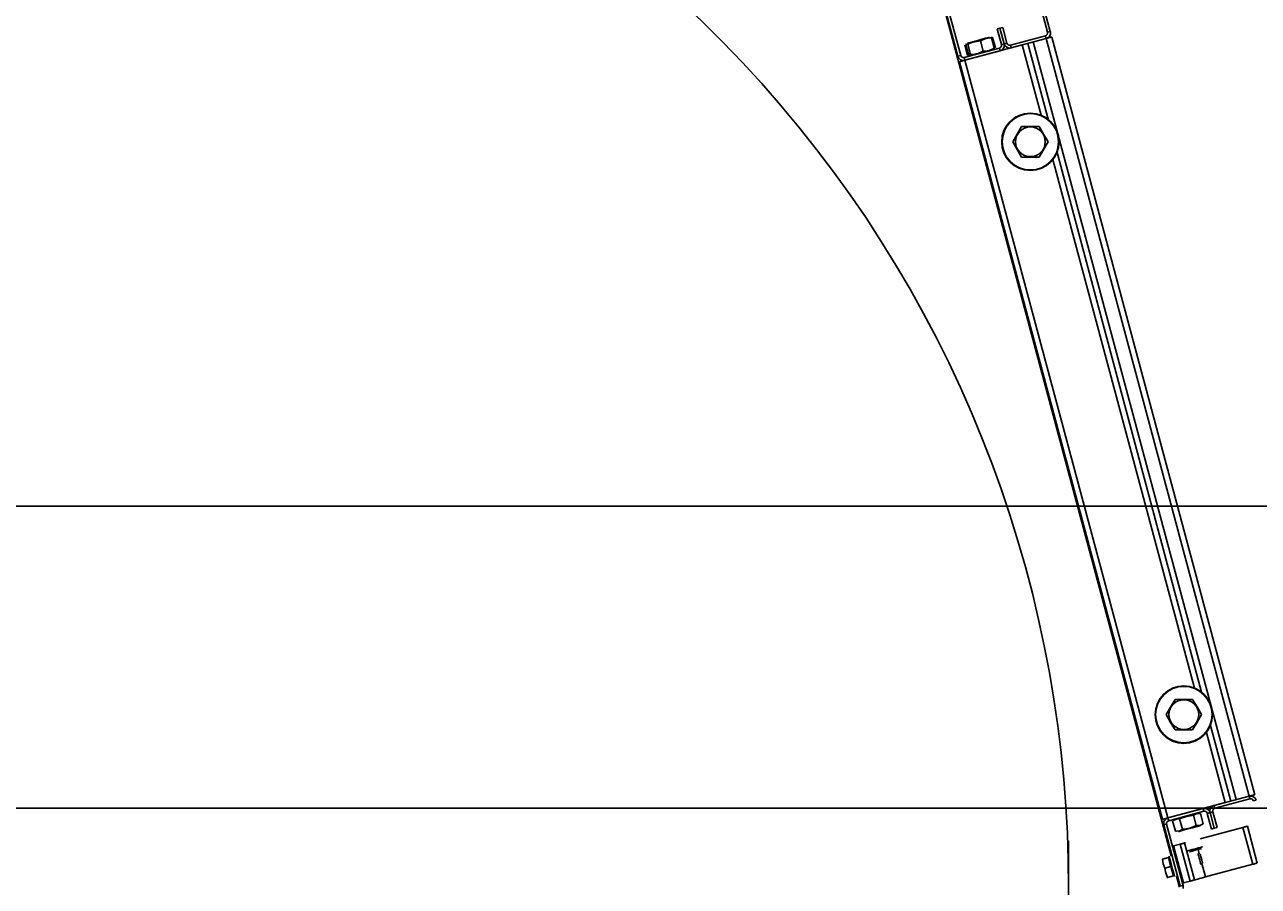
# Model space of a CAD drawing. Extents: x -264205 to -263659, y -1242401 to -1241986.
# Drawn here: x -263872.541 to -263871.928, y -1242087.496 to -1242087.068 of the extents above; entities that cross this region are included whole.
import ezdxf

# ---------------------------------------------------------------- set-up
doc = ezdxf.new("R2010")
doc.units = 0
doc.layers.add('PROJEKT_OBRUBNIKY_KOMUNIKACIE', color=7, linetype='Continuous')
doc.layers.add('SITUACIA_DSP_2D', color=7, linetype='Continuous')

msp = doc.modelspace()

# ---------------------------------------------------------------- linework, layer by layer
at = {"layer": 'PROJEKT_OBRUBNIKY_KOMUNIKACIE'}
msp.add_lwpolyline([(-263794.89278, -1242227.38224), (-263808.96776, -1242241.45725), (-263894.96779, -1242241.45725), (-263909.04274, -1242227.38224), (-263909.04274, -1242196.33267), (-263914.14281, -1242196.33267), (-263914.14281, -1242132.43268), (-263909.04274, -1242132.43268), (-263909.04274, -1242101.38224), (-263894.96779, -1242087.30722), (-263808.96776, -1242087.30722), (-263794.89278, -1242101.38224), (-263794.89278, -1242227.38224)], dxfattribs=at)
at = {"layer": 'SITUACIA_DSP_2D'}
for p, q in [((-263872.03269, -1242087.07194), (-263872.05581, -1242086.98568)), ((-263872.03132, -1242087.07157), (-263872.05443, -1242086.98531)), ((-263872.10031, -1242086.9976), (-263872.0772, -1242087.08386)), ((-263872.09894, -1242086.99723), (-263872.07582, -1242087.08349)), ((-263872.08784, -1242087.04589), (-263871.97129, -1242087.48085)), ((-263872.05773, -1242087.07028), (-263872.05635, -1242087.06991)), ((-263872.05564, -1242087.07808), (-263872.05773, -1242087.07028)), ((-263872.05635, -1242087.06991), (-263872.05497, -1242087.06954)), ((-263872.05426, -1242087.07771), (-263872.05635, -1242087.06991)), ((-263872.05635, -1242087.06991), (-263872.05426, -1242087.07771)), ((-263872.05497, -1242087.06954), (-263872.05288, -1242087.07734)), ((-263872.06988, -1242087.07669), (-263872.07096, -1242087.07697)), ((-263872.06863, -1242087.07635), (-263872.06988, -1242087.07669)), ((-263872.06984, -1242087.0769), (-263872.06707, -1242087.07634)), ((-263872.06727, -1242087.07599), (-263872.06863, -1242087.07635)), ((-263872.0659, -1242087.07562), (-263872.06727, -1242087.07599)), ((-263872.06707, -1242087.07634), (-263872.06603, -1242087.07626)), ((-263872.06603, -1242087.07626), (-263872.06537, -1242087.07591)), ((-263872.06466, -1242087.08137), (-263872.06603, -1242087.07626)), ((-263872.0646, -1242087.07527), (-263872.0659, -1242087.07562)), ((-263872.06537, -1242087.07591), (-263872.06332, -1242087.07514)), ((-263872.06346, -1242087.07496), (-263872.0646, -1242087.07527)), ((-263872.06253, -1242087.07472), (-263872.06346, -1242087.07496)), ((-263872.06332, -1242087.07514), (-263872.06109, -1242087.07481)), ((-263872.0619, -1242087.07455), (-263872.06253, -1242087.07472)), ((-263872.06158, -1242087.07446), (-263872.0619, -1242087.07455)), ((-263872.06155, -1242087.07445), (-263872.06158, -1242087.07446)), ((-263872.06109, -1242087.07481), (-263872.06054, -1242087.07479)), ((-263872.0608, -1242087.07463), (-263872.06058, -1242087.0746)), ((-263872.06058, -1242087.0746), (-263872.05999, -1242087.07465)), ((-263872.05917, -1242087.0799), (-263872.06054, -1242087.07479)), ((-263872.05862, -1242087.07975), (-263872.05999, -1242087.07465)), ((-263872.05114, -1242087.07835), (-263872.0337, -1242087.07368)), ((-263872.05077, -1242087.07973), (-263872.03333, -1242087.07506)), ((-263872.03333, -1242087.07506), (-263872.03976, -1242087.07678)), ((-263872.03333, -1242087.07506), (-263872.0337, -1242087.07368)), ((-263872.0328, -1242087.07491), (-263872.03333, -1242087.07506)), ((-263872.03333, -1242087.07506), (-263871.93252, -1242087.45128)), ((-263872.03228, -1242087.07477), (-263872.0328, -1242087.07491)), ((-263872.03269, -1242087.07194), (-263872.03132, -1242087.07157)), ((-263872.0318, -1242087.07465), (-263872.03228, -1242087.07477)), ((-263872.03139, -1242087.07454), (-263872.0318, -1242087.07465)), ((-263872.03104, -1242087.07444), (-263872.03139, -1242087.07454)), ((-263872.03079, -1242087.07438), (-263872.03104, -1242087.07444)), ((-263872.03063, -1242087.07433), (-263872.03079, -1242087.07438)), ((-263872.03058, -1242087.07432), (-263872.03063, -1242087.07433)), ((-263872.03058, -1242087.07432), (-263871.92977, -1242087.45055)), ((-263872.07408, -1242087.0845), (-263872.05664, -1242087.07983)), ((-263872.0724, -1242087.08344), (-263872.07377, -1242087.07834)), ((-263872.07371, -1242087.08588), (-263872.04526, -1242087.07825)), ((-263872.07371, -1242087.08588), (-263872.05627, -1242087.0812)), ((-263872.07323, -1242087.07819), (-263872.07297, -1242087.07774)), ((-263872.07186, -1242087.0833), (-263872.07323, -1242087.07819)), ((-263872.07297, -1242087.07774), (-263872.07256, -1242087.07781)), ((-263872.07256, -1242087.07781), (-263872.07237, -1242087.07796)), ((-263872.07251, -1242087.07739), (-263872.07252, -1242087.07739)), ((-263872.07232, -1242087.07734), (-263872.07251, -1242087.07739)), ((-263872.07237, -1242087.07796), (-263872.06984, -1242087.0769)), ((-263872.071, -1242087.08307), (-263872.07237, -1242087.07796)), ((-263872.07179, -1242087.0772), (-263872.07232, -1242087.07734)), ((-263872.07096, -1242087.07697), (-263872.07179, -1242087.0772)), ((-263872.06719, -1242087.08243), (-263872.06996, -1242087.08299)), ((-263872.06466, -1242087.08137), (-263872.06719, -1242087.08243)), ((-263872.06391, -1242087.08134), (-263872.06466, -1242087.08137)), ((-263872.06169, -1242087.08097), (-263872.06391, -1242087.08134)), ((-263872.05966, -1242087.08016), (-263872.06169, -1242087.08097)), ((-263872.05917, -1242087.0799), (-263872.05966, -1242087.08016)), ((-263872.05943, -1242087.08027), (-263872.05925, -1242087.08012)), ((-263872.05925, -1242087.08012), (-263872.05917, -1242087.0799)), ((-263872.05627, -1242087.0812), (-263872.05664, -1242087.07983)), ((-263872.05564, -1242087.07808), (-263872.05426, -1242087.07771)), ((-263872.05426, -1242087.07771), (-263872.05288, -1242087.07734)), ((-263872.05114, -1242087.07835), (-263872.05077, -1242087.07973)), ((-263872.03592, -1242087.11312), (-263872.04526, -1242087.07825)), ((-263872.03243, -1242087.11514), (-263872.04251, -1242087.07752)), ((-263872.04251, -1242087.07752), (-263872.03243, -1242087.11514)), ((-263872.03976, -1242087.07678), (-263871.93895, -1242087.45301)), ((-263872.0772, -1242087.08386), (-263872.07582, -1242087.08349)), ((-263872.07646, -1242087.08661), (-263872.07641, -1242087.0866)), ((-263871.97565, -1242087.46284), (-263872.07646, -1242087.08661)), ((-263872.07641, -1242087.0866), (-263872.07625, -1242087.08656)), ((-263872.07625, -1242087.08656), (-263872.076, -1242087.08649)), ((-263872.076, -1242087.08649), (-263872.07566, -1242087.0864)), ((-263872.07566, -1242087.0864), (-263872.07524, -1242087.08629)), ((-263872.07524, -1242087.08629), (-263872.07476, -1242087.08616)), ((-263872.07476, -1242087.08616), (-263872.07425, -1242087.08602)), ((-263872.07425, -1242087.08602), (-263872.07371, -1242087.08588)), ((-263872.07408, -1242087.0845), (-263872.07371, -1242087.08588)), ((-263871.9729, -1242087.4621), (-263872.07371, -1242087.08588)), ((-263872.07181, -1242087.08349), (-263872.0724, -1242087.08344)), ((-263872.07167, -1242087.08345), (-263872.07186, -1242087.0833)), ((-263872.07162, -1242087.08346), (-263872.07181, -1242087.08349)), ((-263872.07126, -1242087.08352), (-263872.07167, -1242087.08345)), ((-263872.071, -1242087.08307), (-263872.07126, -1242087.08352)), ((-263872.06996, -1242087.08299), (-263872.071, -1242087.08307)), ((-263872.04784, -1242087.1226), (-263872.04562, -1242087.11875)), ((-263872.04451, -1242087.11875), (-263872.04562, -1242087.11875)), ((-263872.04063, -1242087.11875), (-263872.04451, -1242087.11875)), ((-263872.03684, -1242087.11875), (-263872.04063, -1242087.11875)), ((-263872.03684, -1242087.11875), (-263872.03468, -1242087.12249)), ((-263872.05, -1242087.12635), (-263872.04784, -1242087.1226)), ((-263872.03468, -1242087.12249), (-263872.03245, -1242087.12635)), ((-263872.04778, -1242087.1302), (-263872.05, -1242087.12635)), ((-263872.04562, -1242087.13395), (-263872.04778, -1242087.1302)), ((-263872.03461, -1242087.13009), (-263872.03684, -1242087.13395)), ((-263872.03245, -1242087.12635), (-263872.03461, -1242087.13009)), ((-263871.95621, -1242087.3996), (-263872.028, -1242087.13166)), ((-263872.028, -1242087.13166), (-263871.95621, -1242087.3996)), ((-263872.04451, -1242087.13395), (-263872.04562, -1242087.13395)), ((-263872.04063, -1242087.13395), (-263872.04451, -1242087.13395)), ((-263872.03684, -1242087.13395), (-263872.04063, -1242087.13395)), ((-263871.9597, -1242087.39759), (-263872.03002, -1242087.13515)), ((-263894.96779, -1242087.30724), (-263808.96779, -1242087.30724)), ((-263871.97378, -1242087.41081), (-263871.97162, -1242087.40707)), ((-263871.97162, -1242087.40707), (-263871.96939, -1242087.40321)), ((-263871.96829, -1242087.40321), (-263871.96939, -1242087.40321)), ((-263871.96441, -1242087.40321), (-263871.96829, -1242087.40321)), ((-263871.96062, -1242087.40321), (-263871.96441, -1242087.40321)), ((-263871.96062, -1242087.40321), (-263871.95845, -1242087.40696)), ((-263871.95845, -1242087.40696), (-263871.95623, -1242087.41081)), ((-263871.97156, -1242087.41467), (-263871.97378, -1242087.41081)), ((-263871.95623, -1242087.41081), (-263871.95839, -1242087.41456)), ((-263871.96939, -1242087.41841), (-263871.97156, -1242087.41467)), ((-263871.96829, -1242087.41841), (-263871.96939, -1242087.41841)), ((-263871.96441, -1242087.41841), (-263871.96829, -1242087.41841)), ((-263871.96062, -1242087.41841), (-263871.96441, -1242087.41841)), ((-263871.95839, -1242087.41456), (-263871.96062, -1242087.41841)), ((-263871.94445, -1242087.45448), (-263871.9538, -1242087.41961)), ((-263871.9417, -1242087.45374), (-263871.95178, -1242087.41612)), ((-263871.95178, -1242087.41612), (-263871.9417, -1242087.45374)), ((-263871.9729, -1242087.4621), (-263871.94445, -1242087.45448)), ((-263871.94996, -1242087.45596), (-263871.93252, -1242087.45128)), ((-263871.94996, -1242087.45596), (-263871.94959, -1242087.45733)), ((-263871.94959, -1242087.45733), (-263871.93215, -1242087.45266)), ((-263871.93252, -1242087.45128), (-263871.93895, -1242087.45301)), ((-263871.93199, -1242087.45114), (-263871.93252, -1242087.45128)), ((-263871.93215, -1242087.45266), (-263871.93252, -1242087.45128)), ((-263871.93147, -1242087.451), (-263871.93199, -1242087.45114)), ((-263871.93099, -1242087.45088), (-263871.93147, -1242087.451)), ((-263871.93058, -1242087.45076), (-263871.93099, -1242087.45088)), ((-263871.93023, -1242087.45067), (-263871.93058, -1242087.45076)), ((-263871.92903, -1242087.4533), (-263871.93041, -1242087.45367)), ((-263871.92998, -1242087.4506), (-263871.93023, -1242087.45067)), ((-263871.92982, -1242087.45056), (-263871.92998, -1242087.4506)), ((-263871.92977, -1242087.45055), (-263871.92982, -1242087.45056)), ((-263894.58094, -1242087.45724), (-263809.35464, -1242087.45724)), ((-263871.97544, -1242087.46279), (-263871.97519, -1242087.46272)), ((-263871.97519, -1242087.46272), (-263871.97485, -1242087.46263)), ((-263871.97485, -1242087.46263), (-263871.97443, -1242087.46251)), ((-263871.97443, -1242087.46251), (-263871.97395, -1242087.46239)), ((-263871.97395, -1242087.46239), (-263871.97344, -1242087.46225)), ((-263871.97344, -1242087.46225), (-263871.9729, -1242087.4621)), ((-263871.9729, -1242087.4621), (-263871.95546, -1242087.45743)), ((-263871.9729, -1242087.4621), (-263871.97253, -1242087.46348)), ((-263871.97253, -1242087.46348), (-263871.9551, -1242087.45881)), ((-263871.96922, -1242087.46281), (-263871.9677, -1242087.46259)), ((-263871.9677, -1242087.46259), (-263871.9671, -1242087.46263)), ((-263871.9671, -1242087.46263), (-263871.96627, -1242087.46224)), ((-263871.96574, -1242087.46774), (-263871.9671, -1242087.46263)), ((-263871.96627, -1242087.46224), (-263871.96369, -1242087.46132)), ((-263871.96369, -1242087.46132), (-263871.96091, -1242087.46084)), ((-263871.96091, -1242087.46084), (-263871.96022, -1242087.46079)), ((-263871.96022, -1242087.46079), (-263871.95889, -1242087.46005)), ((-263871.95885, -1242087.46589), (-263871.96022, -1242087.46079)), ((-263871.95889, -1242087.46005), (-263871.95736, -1242087.45982)), ((-263871.95736, -1242087.45982), (-263871.95677, -1242087.45987)), ((-263871.95541, -1242087.46497), (-263871.95677, -1242087.45987)), ((-263871.9551, -1242087.45881), (-263871.95546, -1242087.45743)), ((-263871.95197, -1242087.45945), (-263871.95335, -1242087.45982)), ((-263871.95335, -1242087.45982), (-263871.95126, -1242087.46762)), ((-263871.9506, -1242087.45908), (-263871.95197, -1242087.45945)), ((-263871.95197, -1242087.45945), (-263871.94988, -1242087.46725)), ((-263871.94988, -1242087.46725), (-263871.95197, -1242087.45945)), ((-263871.94851, -1242087.46688), (-263871.9506, -1242087.45908)), ((-263871.97565, -1242087.46284), (-263871.9756, -1242087.46283)), ((-263871.9756, -1242087.46283), (-263871.97544, -1242087.46279)), ((-263871.97354, -1242087.46523), (-263871.97491, -1242087.46559)), ((-263871.96675, -1242087.49606), (-263871.97491, -1242087.46559)), ((-263871.96537, -1242087.49569), (-263871.97354, -1242087.46523)), ((-263871.97055, -1242087.46356), (-263871.96922, -1242087.46281)), ((-263871.96918, -1242087.46866), (-263871.97055, -1242087.46356)), ((-263871.96859, -1242087.46871), (-263871.96918, -1242087.46866)), ((-263871.96706, -1242087.46848), (-263871.96859, -1242087.46871)), ((-263871.96762, -1242087.46885), (-263871.96761, -1242087.46885)), ((-263871.96761, -1242087.46885), (-263871.96736, -1242087.46878)), ((-263871.96736, -1242087.46878), (-263871.96677, -1242087.46862)), ((-263871.96574, -1242087.46774), (-263871.96706, -1242087.46848)), ((-263871.96677, -1242087.46862), (-263871.96589, -1242087.46839)), ((-263871.96589, -1242087.46839), (-263871.96478, -1242087.46809)), ((-263871.96481, -1242087.46766), (-263871.96574, -1242087.46774)), ((-263871.96204, -1242087.46715), (-263871.96481, -1242087.46766)), ((-263871.96478, -1242087.46809), (-263871.9635, -1242087.46775)), ((-263871.9635, -1242087.46775), (-263871.96214, -1242087.46738)), ((-263871.96214, -1242087.46738), (-263871.96078, -1242087.46702)), ((-263871.95948, -1242087.46619), (-263871.96204, -1242087.46715)), ((-263871.96078, -1242087.46702), (-263871.9595, -1242087.46668)), ((-263871.9595, -1242087.46668), (-263871.95839, -1242087.46638)), ((-263871.95885, -1242087.46589), (-263871.95948, -1242087.46619)), ((-263871.95826, -1242087.46594), (-263871.95885, -1242087.46589)), ((-263871.95839, -1242087.46638), (-263871.95751, -1242087.46614)), ((-263871.95673, -1242087.46571), (-263871.95826, -1242087.46594)), ((-263871.95751, -1242087.46614), (-263871.95693, -1242087.46599)), ((-263871.95693, -1242087.46599), (-263871.95667, -1242087.46592)), ((-263871.95685, -1242087.47245), (-263871.93565, -1242087.46677)), ((-263871.95541, -1242087.46497), (-263871.95673, -1242087.46571)), ((-263871.95667, -1242087.46592), (-263871.95666, -1242087.46591)), ((-263871.94988, -1242087.46725), (-263871.95126, -1242087.46762)), ((-263871.94851, -1242087.46688), (-263871.94988, -1242087.46725)), ((-263871.93522, -1242087.46666), (-263871.93565, -1242087.46677)), ((-263871.93565, -1242087.46677), (-263871.93073, -1242087.48513)), ((-263871.93481, -1242087.46655), (-263871.93522, -1242087.46666)), ((-263871.93443, -1242087.46645), (-263871.93481, -1242087.46655)), ((-263871.93409, -1242087.46636), (-263871.93443, -1242087.46645)), ((-263871.93382, -1242087.46628), (-263871.93409, -1242087.46636)), ((-263871.93362, -1242087.46623), (-263871.93382, -1242087.46628)), ((-263871.93349, -1242087.46619), (-263871.93362, -1242087.46623)), ((-263871.93345, -1242087.46618), (-263871.93349, -1242087.46619)), ((-263871.93345, -1242087.46618), (-263871.92853, -1242087.48454)), ((-263872.02224, -1242087.51937), (-263872.02224, -1242087.47349)), ((-263871.96642, -1242087.47502), (-263871.96685, -1242087.47513)), ((-263871.96601, -1242087.47491), (-263871.96642, -1242087.47502)), ((-263871.96563, -1242087.47481), (-263871.96601, -1242087.47491)), ((-263871.96529, -1242087.47472), (-263871.96563, -1242087.47481)), ((-263871.96502, -1242087.47464), (-263871.96529, -1242087.47472)), ((-263871.96482, -1242087.47459), (-263871.96502, -1242087.47464)), ((-263871.96469, -1242087.47455), (-263871.96482, -1242087.47459)), ((-263871.96465, -1242087.47454), (-263871.96469, -1242087.47455)), ((-263871.96465, -1242087.47454), (-263871.96454, -1242087.47451)), ((-263871.96465, -1242087.47454), (-263871.95973, -1242087.4929)), ((-263871.96454, -1242087.47451), (-263871.96423, -1242087.47443)), ((-263871.96423, -1242087.47443), (-263871.96419, -1242087.47442)), ((-263871.97228, -1242087.4813), (-263871.97233, -1242087.48113)), ((-263871.97015, -1242087.47602), (-263871.96685, -1242087.47513)), ((-263871.96524, -1242087.49437), (-263871.97015, -1242087.47602)), ((-263871.96685, -1242087.47513), (-263871.96193, -1242087.49349)), ((-263871.96312, -1242087.47842), (-263871.96298, -1242087.47838)), ((-263871.96298, -1242087.47838), (-263871.96253, -1242087.47826)), ((-263871.96253, -1242087.47826), (-263871.9618, -1242087.47806)), ((-263871.96224, -1242087.47892), (-263871.96225, -1242087.47892)), ((-263871.96204, -1242087.47887), (-263871.96224, -1242087.47892)), ((-263871.96154, -1242087.47873), (-263871.96204, -1242087.47887)), ((-263871.9618, -1242087.47806), (-263871.96087, -1242087.47781)), ((-263871.96079, -1242087.47853), (-263871.96154, -1242087.47873)), ((-263871.96087, -1242087.47781), (-263871.95981, -1242087.47753)), ((-263871.95988, -1242087.47829), (-263871.96079, -1242087.47853)), ((-263871.9589, -1242087.47802), (-263871.95988, -1242087.47829)), ((-263871.95981, -1242087.47753), (-263871.95871, -1242087.47724)), ((-263871.95796, -1242087.47777), (-263871.9589, -1242087.47802)), ((-263871.95871, -1242087.47724), (-263871.95769, -1242087.47696)), ((-263871.95794, -1242087.47991), (-263871.95798, -1242087.47974)), ((-263871.95716, -1242087.47756), (-263871.95796, -1242087.47777)), ((-263871.95781, -1242087.48039), (-263871.95794, -1242087.47991)), ((-263871.95789, -1242087.47775), (-263871.95731, -1242087.47989)), ((-263871.95762, -1242087.48112), (-263871.95781, -1242087.48039)), ((-263871.95769, -1242087.47696), (-263871.95682, -1242087.47673)), ((-263871.95737, -1242087.48202), (-263871.95762, -1242087.48112)), ((-263871.95659, -1242087.4774), (-263871.95716, -1242087.47756)), ((-263871.95685, -1242087.48016), (-263871.9569, -1242087.47999)), ((-263871.95672, -1242087.48065), (-263871.95685, -1242087.48016)), ((-263871.95682, -1242087.47673), (-263871.95618, -1242087.47656)), ((-263871.95652, -1242087.48138), (-263871.95672, -1242087.48065)), ((-263871.95631, -1242087.47733), (-263871.95659, -1242087.4774)), ((-263871.95628, -1242087.47732), (-263871.95631, -1242087.47733)), ((-263871.95618, -1242087.47656), (-263871.95583, -1242087.47646)), ((-263871.95583, -1242087.47646), (-263871.95578, -1242087.47645)), ((-263871.97561, -1242087.4825), (-263871.97583, -1242087.48256)), ((-263871.97583, -1242087.48256), (-263871.97582, -1242087.48256)), ((-263871.97266, -1242087.48171), (-263871.97561, -1242087.4825)), ((-263871.97522, -1242087.48489), (-263871.97561, -1242087.4825)), ((-263871.97561, -1242087.4825), (-263871.97523, -1242087.48482)), ((-263871.97523, -1242087.48482), (-263871.97438, -1242087.48709)), ((-263871.97438, -1242087.48709), (-263871.97522, -1242087.48489)), ((-263871.97143, -1242087.4863), (-263871.97438, -1242087.48709)), ((-263871.97399, -1242087.48948), (-263871.97438, -1242087.48709)), ((-263871.97438, -1242087.48709), (-263871.974, -1242087.48941)), ((-263871.97266, -1242087.48171), (-263871.97143, -1242087.4863)), ((-263871.97214, -1242087.4818), (-263871.97228, -1242087.4813)), ((-263871.97193, -1242087.48261), (-263871.97214, -1242087.4818)), ((-263871.97165, -1242087.48365), (-263871.97193, -1242087.48261)), ((-263871.97132, -1242087.48487), (-263871.97165, -1242087.48365)), ((-263871.97143, -1242087.4863), (-263871.9702, -1242087.49089)), ((-263871.97097, -1242087.48618), (-263871.97132, -1242087.48487)), ((-263871.97062, -1242087.48748), (-263871.97097, -1242087.48618)), ((-263871.95712, -1242087.48298), (-263871.95737, -1242087.48202)), ((-263871.95688, -1242087.48387), (-263871.95712, -1242087.48298)), ((-263871.95668, -1242087.48461), (-263871.95688, -1242087.48387)), ((-263871.95655, -1242087.48508), (-263871.95668, -1242087.48461)), ((-263871.95651, -1242087.48525), (-263871.95655, -1242087.48508)), ((-263871.95629, -1242087.48224), (-263871.95652, -1242087.48138)), ((-263871.95606, -1242087.4831), (-263871.95629, -1242087.48224)), ((-263871.95586, -1242087.48384), (-263871.95606, -1242087.4831)), ((-263871.956, -1242087.48479), (-263871.95422, -1242087.49142)), ((-263871.95573, -1242087.48433), (-263871.95586, -1242087.48384)), ((-263871.95569, -1242087.4845), (-263871.95573, -1242087.48433)), ((-263871.95422, -1242087.49142), (-263871.93073, -1242087.48513)), ((-263871.93073, -1242087.48513), (-263871.9303, -1242087.48501)), ((-263871.9303, -1242087.48501), (-263871.92989, -1242087.4849)), ((-263871.92989, -1242087.4849), (-263871.92951, -1242087.4848)), ((-263871.92951, -1242087.4848), (-263871.92918, -1242087.48471)), ((-263871.92918, -1242087.48471), (-263871.9289, -1242087.48464)), ((-263871.9289, -1242087.48464), (-263871.9287, -1242087.48458)), ((-263871.9287, -1242087.48458), (-263871.92857, -1242087.48455)), ((-263871.92857, -1242087.48455), (-263871.92853, -1242087.48454)), ((-263871.974, -1242087.48941), (-263871.97315, -1242087.49168)), ((-263871.97315, -1242087.49168), (-263871.97399, -1242087.48948)), ((-263871.97315, -1242087.49168), (-263871.97338, -1242087.49174)), ((-263871.97338, -1242087.49174), (-263871.97336, -1242087.49173)), ((-263871.9702, -1242087.49089), (-263871.97315, -1242087.49168)), ((-263871.9703, -1242087.4887), (-263871.97062, -1242087.48748)), ((-263871.97002, -1242087.48974), (-263871.9703, -1242087.4887)), ((-263871.9698, -1242087.49055), (-263871.97002, -1242087.48974)), ((-263871.96967, -1242087.49105), (-263871.9698, -1242087.49055)), ((-263871.96962, -1242087.49122), (-263871.96967, -1242087.49105)), ((-263871.96859, -1242087.49095), (-263871.96712, -1242087.49643)), ((-263871.96193, -1242087.49349), (-263871.9615, -1242087.49337)), ((-263871.9615, -1242087.49337), (-263871.96109, -1242087.49326)), ((-263871.96109, -1242087.49326), (-263871.96071, -1242087.49316)), ((-263871.96071, -1242087.49316), (-263871.96038, -1242087.49307)), ((-263871.96038, -1242087.49307), (-263871.9601, -1242087.493)), ((-263871.9601, -1242087.493), (-263871.9599, -1242087.49294)), ((-263871.9599, -1242087.49294), (-263871.95977, -1242087.49291)), ((-263871.95977, -1242087.49291), (-263871.95973, -1242087.4929)), ((-263871.95962, -1242087.49287), (-263871.95973, -1242087.4929)), ((-263871.95931, -1242087.49278), (-263871.95962, -1242087.49287)), ((-263871.9588, -1242087.49265), (-263871.95931, -1242087.49278)), ((-263871.95812, -1242087.49246), (-263871.9588, -1242087.49265)), ((-263871.95728, -1242087.49224), (-263871.95812, -1242087.49246)), ((-263871.95633, -1242087.49199), (-263871.95728, -1242087.49224)), ((-263871.9553, -1242087.49171), (-263871.95633, -1242087.49199)), ((-263871.95422, -1242087.49142), (-263871.9553, -1242087.49171)), ((-263871.96675, -1242087.49606), (-263871.96537, -1242087.49569)), ((-263871.96524, -1242087.49437), (-263871.96193, -1242087.49349))]:
    msp.add_line(p, q, dxfattribs=at)
for centre, radius in [((-263872.04123, -1242087.12635), 0.01425), ((-263872.04123, -1242087.12635), 0.01401), ((-263872.04123, -1242087.12635), 0.00739), ((-263871.96501, -1242087.41081), 0.01425), ((-263871.96501, -1242087.41081), 0.01401), ((-263871.96501, -1242087.41081), 0.00739)]:
    msp.add_circle(centre, radius, dxfattribs=at)
for centre, radius, start, end in [((-263872.62074, -1242087.49643), 0.5985, 234.56502, 125.43498), ((-263872.03407, -1242087.0723), 0.00143, 285, 15.00001), ((-263872.03407, -1242087.0723), 0.00285, 285, 15.00001), ((-263872.05701, -1242087.07845), 0.00143, 285, 15.00001), ((-263872.05701, -1242087.07845), 0.00285, 285, 15.00001), ((-263872.05151, -1242087.07698), 0.00285, 195.00001, 285), ((-263872.05151, -1242087.07698), 0.00143, 195.00001, 285), ((-263872.07445, -1242087.08312), 0.00285, 195.00001, 285), ((-263872.07445, -1242087.08312), 0.00143, 195.00001, 285), ((-263871.94922, -1242087.45871), 0.00285, 105, 195.00001), ((-263871.93179, -1242087.45404), 0.00285, 15.00001, 105), ((-263871.93179, -1242087.45404), 0.00142, 15.00001, 105), ((-263871.97216, -1242087.46486), 0.00285, 105, 195.00001), ((-263871.95473, -1242087.46018), 0.00285, 15.00001, 105), ((-263871.95473, -1242087.46018), 0.00143, 15.00001, 105), ((-263871.94922, -1242087.45871), 0.00143, 105, 195.00001), ((-263871.97216, -1242087.46486), 0.00143, 105, 195.00001), ((-263871.9724, -1242087.48268), 0.000475, 15.00001, 105), ((-263871.97046, -1242087.48991), 0.000475, 285, 15.00001), ((-263871.96813, -1242087.49643), 0.00285, 344.99999, 15.00001)]:
    msp.add_arc(centre, radius, start, end, dxfattribs=at)

doc.saveas('drawing.dxf')
